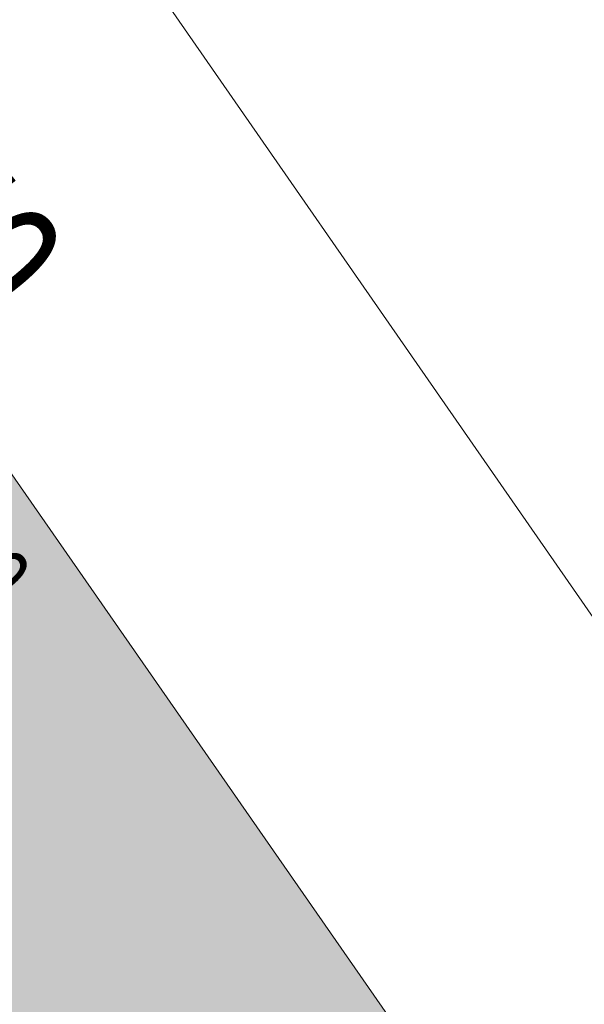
# Model space of a CAD drawing. Header units: metres. Extents: x -740 to 758, y -633 to 854.
# Tile 633 of 656: x 86.78 to 91.32, y -176.5 to -168.59. Entities that reach past the tile are written whole.
import ezdxf

# ---------------------------------------------------------------- set-up
doc = ezdxf.new("R2010")
doc.units = ezdxf.units.M
doc.header["$MEASUREMENT"] = 0
for name, color, linetype in [('Grundkarte.LOVION', 7, 'Continuous'), ('StromBemass.LOVION', 7, 'Continuous'), ('Wasser.LOVION', 7, 'Continuous')]:
    doc.layers.add(name, color=color, linetype=linetype)
doc.styles.add('ERSTELLTER_STIL_1', font='arial.ttf')

msp = doc.modelspace()

# ---------------------------------------------------------------- hatches: boundary and pattern name
at = {"layer": 'Grundkarte.LOVION', "linetype": 'Continuous', "lineweight": 18}
msp.add_hatch(color=9, dxfattribs=at).paths.add_polyline_path([(82.2715, -175.5097), (78.8094, -177.8876), (86.153, -188.6077), (88.8089, -186.752), (89.8246, -188.0714), (91.5481, -186.9571), (95.0365, -184.5471), (95.2593, -184.4071), (91.6615, -179.3502), (86.6751, -172.1827), (82.1957, -175.3398)])

# ---------------------------------------------------------------- linework, layer by layer
at = {"layer": 'Grundkarte.LOVION', "color": 8, "linetype": 'Continuous', "lineweight": 18}
for points in [[(94.2267, -177.4738), (87.5189, -167.8146), (98.2219, -160.2954), (100.0833, -163.0099), (107.5669, -173.9528), (109.6968, -176.9957), (113.1833, -182.1227), (108.0541, -185.2842), (104.5956, -187.3957), (102.1981, -188.8715), (101.9616, -188.5695)], [(86.153, -188.6077), (78.8094, -177.8876), (76.9802, -175.1995), (87.5189, -167.8146), (94.2267, -177.4738), (101.9616, -188.5695), (102.1981, -188.8715), (91.9076, -195.1681), (91.0429, -195.6959)], [(82.2715, -175.5097), (82.1957, -175.3398), (86.6751, -172.1827), (91.6615, -179.3502), (95.2593, -184.4071), (95.0365, -184.5471), (91.5481, -186.9571), (89.8246, -188.0714), (88.8089, -186.752), (86.153, -188.6077), (78.8094, -177.8876)]]:
    msp.add_lwpolyline(points, close=True, dxfattribs=at)

# ---------------------------------------------------------------- texts
at = {"layer": 'StromBemass.LOVION', "color": 7, "linetype": 'Continuous', "lineweight": 13, "insert": (86.9028, -173.032), "char_height": 0.533575, "attachment_point": 7, "rotation": 125.08664, "style": 'ERSTELLTER_STIL_1'}
msp.add_mtext('{\\A1;\\W0.71553x;0.0}', dxfattribs=at)
at = {"layer": 'Wasser.LOVION', "color": 150, "linetype": 'Continuous', "lineweight": 18, "insert": (85.6131, -170.1884), "char_height": 1.067084, "attachment_point": 7, "rotation": 308.24603, "style": 'ERSTELLTER_STIL_1'}
msp.add_mtext('{\\A1;\\W0.71558x;40}', dxfattribs=at)

doc.saveas('drawing.dxf')
